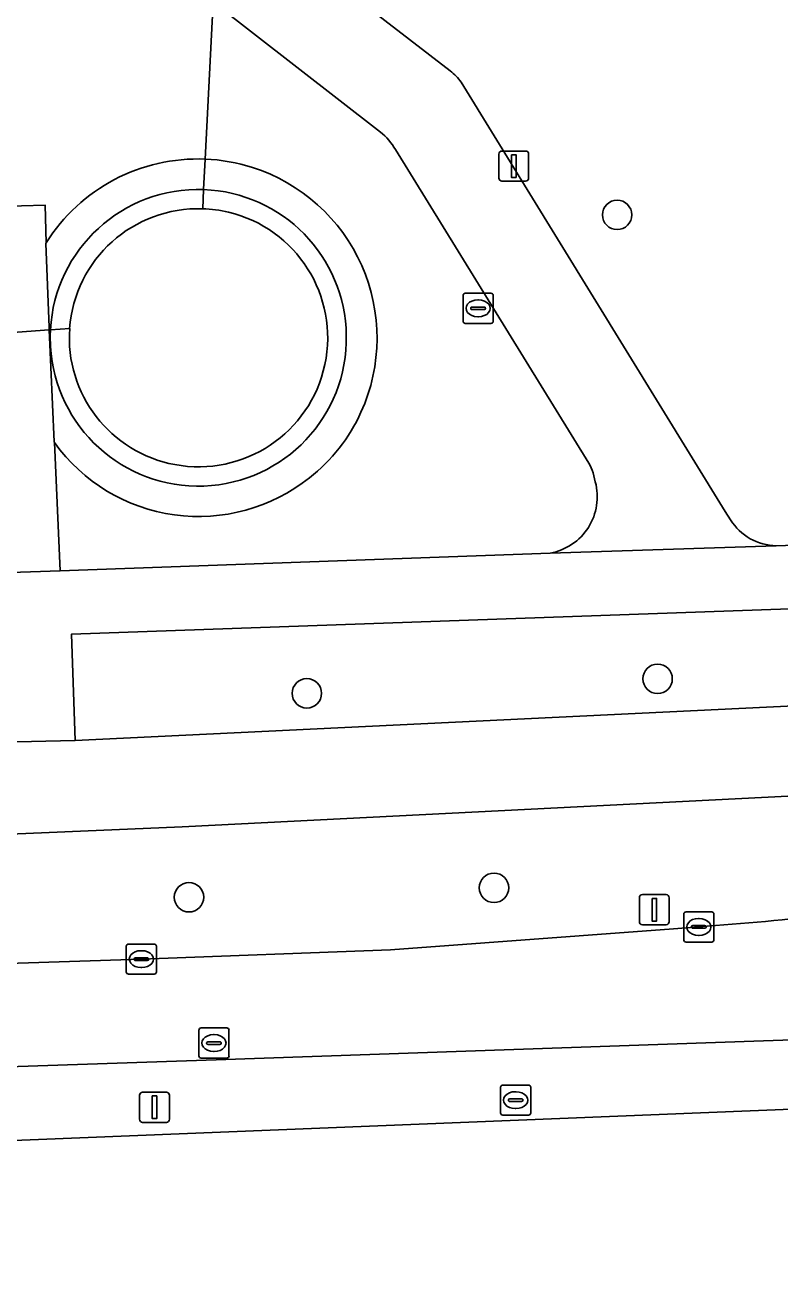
# Model space of a CAD drawing. Extents: x 160077 to 160948, y 386481 to 387498.
# Drawn here: x 160884.3 to 160909.33, y 386482.24 to 386524.19 of the extents above; entities that cross this region are included whole.
import ezdxf

# ---------------------------------------------------------------- set-up
doc = ezdxf.new("R2010")
doc.units = 0
for name, color, linetype in [('IMGEO_Berm_groen', 7, 'Continuous'), ('IMGEO_Boom', 7, 'Continuous'), ('IMGEO_Duiker', 7, 'Continuous'), ('IMGEO_Fietspad_gesloten', 7, 'Continuous'), ('IMGEO_Groenvoorziening', 7, 'Continuous'), ('IMGEO_Kolk', 7, 'Continuous'), ('IMGEO_Lichtmast', 7, 'Continuous'), ('IMGEO_Meer_plas_ven_vijver', 7, 'Continuous'), ('IMGEO_Muur', 7, 'Continuous'), ('IMGEO_Rijbaan_regionaal_gesloten', 7, 'Continuous'), ('IMGEO_Rioolput', 7, 'Continuous'), ('IMGEO_Voetpad_halfverhard', 7, 'Continuous'), ('IMGEO_Voetpad_open', 7, 'Continuous')]:
    doc.layers.add(name, color=color, linetype=linetype)

msp = doc.modelspace()

# ---------------------------------------------------------------- linework, layer by layer
at = {"layer": 'IMGEO_Berm_groen'}
for points in [[(160918.103, 386502.281), (160918.041, 386504.213), (160916.534, 386504.154), (160915.636, 386505.022), (160885.836, 386503.974), (160885.952, 386500.445), (160914.399, 386501.812)], [(160919.312, 386499.487), (160918.332, 386499.173), (160917.075, 386498.989), (160915.942, 386498.909), (160889.501, 386497.575), (160877.287, 386497.058), (160857.617, 386496.34), (160851.372, 386496.133), (160838.485, 386495.507), (160805.753, 386494.317), (160761.157, 386492.764), (160719.493, 386491.242), (160716.709, 386491.225), (160708.775, 386490.836)], [(160705.652, 386486.799), (160709.667, 386486.839), (160721.654, 386487.302), (160736.667, 386487.78), (160750.669, 386488.317), (160766.704, 386488.877), (160779.092, 386489.478), (160802.415, 386490.254), (160825.789, 386491.128), (160842.714, 386491.684), (160848.147, 386491.879), (160859.228, 386492.225), (160859.576, 386492.237), (160866.651, 386492.485), (160888.151, 386493.182), (160896.42, 386493.486), (160905.808, 386494.187), (160906.65, 386494.25), (160908.865, 386494.432)], [(160920.587, 386490.878), (160890.629, 386489.839), (160863.673, 386488.929), (160838.39, 386488.067), (160806.81, 386486.983), (160786.255, 386486.292), (160781.3, 386486.138)], [(160766.762, 386482.237), (160857.532, 386486.102), (160921.261, 386488.666), (160921.008, 386490.521)]]:
    msp.add_lwpolyline(points, dxfattribs=at)
msp.add_arc((160902.75, 386553.216), 59.102, 275.93914, 280.25553, dxfattribs=at)
at = {"layer": 'IMGEO_Boom'}
for centre in [(160903.937, 386517.893), (160905.28, 386502.489), (160893.643, 386502.008), (160899.852, 386495.548), (160889.73, 386495.236)]:
    msp.add_circle(centre, 0.489, dxfattribs=at)
at = {"layer": 'IMGEO_Duiker'}
for points in [[(160890.185, 386518.098), (160890.217, 386518.733), (160890.268, 386519.746), (160890.529, 386524.958), (160890.713, 386528.624), (160890.727, 386528.908), (160890.738, 386529.134), (160890.783, 386530.027), (160890.869, 386531.743), (160890.873, 386531.814)], [(160885.771, 386514.123), (160885.134, 386514.077), (160885.093, 386514.074), (160881.191, 386513.791), (160855.293, 386511.918), (160854.661, 386511.873)]]:
    msp.add_lwpolyline(points, dxfattribs=at)
at = {"layer": 'IMGEO_Fietspad_gesloten'}
for points in [[(160914.399, 386501.812), (160885.952, 386500.445), (160883.531, 386500.38), (160881.721, 386500.275), (160857.099, 386499.339), (160846.258, 386498.845), (160795.555, 386496.918), (160746.073, 386495.229), (160710.76, 386493.904), (160704.366, 386493.808)], [(160708.775, 386490.836), (160716.709, 386491.225), (160719.493, 386491.242), (160761.157, 386492.764), (160805.753, 386494.317), (160838.485, 386495.507), (160851.372, 386496.133), (160857.617, 386496.34), (160877.287, 386497.058), (160889.501, 386497.575), (160915.942, 386498.909), (160917.075, 386498.989), (160918.332, 386499.173), (160919.312, 386499.487), (160922.02, 386501.254), (160922.272, 386501.354), (160922.763, 386497.76)]]:
    msp.add_lwpolyline(points, dxfattribs=at)
at = {"layer": 'IMGEO_Groenvoorziening'}
for points in [[(160909.22, 386506.905), (160917.611, 386507.199), (160917.543, 386509.172), (160921.652, 386509.369), (160922.103, 386517.107), (160922.2, 386519.794), (160921.941, 386521.431), (160921.327, 386525.769), (160914.104, 386572.134)], [(160888.582, 386530.799), (160890.738, 386529.134), (160891.44, 386528.592), (160895.145, 386525.79), (160894.88, 386525.397), (160898.399, 386522.672)], [(160896.082, 386520.644), (160890.529, 386524.958), (160886.651, 386527.971)], [(160898.759, 386522.299), (160907.518, 386508.042), (160907.704, 386507.764)], [(160902.999, 386509.647), (160896.585, 386520.061)], [(160881.018, 386518.103), (160884.962, 386518.215), (160884.99, 386516.964)], [(160885.266, 386510.334), (160885.461, 386506.079), (160901.716, 386506.662)], [(160903.213, 386509.027), (160903.144, 386509.332)]]:
    msp.add_lwpolyline(points, dxfattribs=at)
for centre, radius, start, end in [((160897.512, 386521.456), 1.505, 34.0691, 53.8988), ((160894.706, 386518.949), 2.183, 30.63, 50.9438), ((160890.029, 386513.802), 5.949, 87.6946, 147.8923), ((160890.021, 386513.76), 5.991, 72.3483, 87.6399), ((160890.024, 386513.805), 5.947, 335.5341, 72.2377), ((160890.224, 386513.675), 5.711, 307.8442, 335.8901), ((160890.052, 386513.768), 5.89, 215.6575, 308.6116), ((160901.222, 386508.638), 2.044, 19.8508, 29.5841), ((160901.377, 386508.533), 1.902, 280.2787, 15.0552), ((160909.252, 386508.728), 1.823, 211.9191, 269.0072)]:
    msp.add_arc(centre, radius, start, end, dxfattribs=at)
at = {"layer": 'IMGEO_Kolk'}
for p, q in [((160906.224, 386494.75), (160907.076, 386494.75)), ((160906.149, 386493.824), (160906.149, 386494.676)), ((160906.637, 386494.53), (160906.662, 386494.53)), ((160907.15, 386494.676), (160907.15, 386493.824)), ((160906.408, 386494.244), (160906.408, 386494.256)), ((160906.846, 386494.207), (160906.448, 386494.207)), ((160906.451, 386494.293), (160906.849, 386494.293)), ((160906.66, 386493.97), (160906.635, 386493.97)), ((160906.892, 386494.256), (160906.892, 386494.244)), ((160887.65, 386492.756), (160887.65, 386493.608)), ((160887.725, 386493.682), (160888.577, 386493.682)), ((160888.651, 386493.608), (160888.651, 386492.756)), ((160907.076, 386493.75), (160906.224, 386493.75)), ((160887.909, 386493.176), (160887.909, 386493.188)), ((160888.347, 386493.139), (160887.949, 386493.139)), ((160887.952, 386493.225), (160888.35, 386493.225)), ((160888.138, 386493.462), (160888.163, 386493.462)), ((160888.393, 386493.188), (160888.393, 386493.176)), ((160888.577, 386492.682), (160887.725, 386492.682)), ((160888.161, 386492.902), (160888.136, 386492.902))]:
    msp.add_line(p, q, dxfattribs=at)
for points in [[(160906.224, 386494.75), (160907.076, 386494.75)], [(160906.149, 386493.824), (160906.149, 386494.676)], [(160907.15, 386494.676), (160907.15, 386493.824)], [(160887.65, 386492.756), (160887.65, 386493.608)], [(160887.725, 386493.682), (160888.577, 386493.682)], [(160888.651, 386493.608), (160888.651, 386492.756)], [(160907.076, 386493.75), (160906.224, 386493.75)], [(160888.577, 386492.682), (160887.725, 386492.682)]]:
    msp.add_lwpolyline(points, dxfattribs=at)
for centre, radius, start, end in [((160906.226, 386494.674), 0.0765, 91.552, 178.448), ((160906.226, 386494.674), 0.0765, 91.552, 178.448), ((160907.074, 386494.674), 0.0765, 1.552, 88.448), ((160907.074, 386494.674), 0.0765, 1.552, 88.448), ((160906.448, 386494.253), 0.0403, 85.8775, 175.7526), ((160906.445, 386494.243), 0.0366, 178.938, 274.7102), ((160906.849, 386494.25), 0.043, 264.8664, 352.4533), ((160906.853, 386494.255), 0.0386, 1.7309, 96.639), ((160887.727, 386493.606), 0.0765, 91.552, 178.448), ((160887.727, 386493.606), 0.0765, 91.552, 178.448), ((160888.575, 386493.606), 0.0765, 1.552, 88.448), ((160888.575, 386493.606), 0.0765, 1.552, 88.448), ((160906.226, 386493.826), 0.0765, 181.552, 268.448), ((160906.226, 386493.826), 0.0765, 181.552, 268.448), ((160907.074, 386493.826), 0.0765, 271.552, 358.448), ((160907.074, 386493.826), 0.0765, 271.552, 358.448), ((160887.949, 386493.185), 0.0403, 85.8775, 175.7526), ((160887.946, 386493.175), 0.0366, 178.938, 274.7102), ((160888.35, 386493.182), 0.043, 264.8664, 352.4533), ((160888.354, 386493.187), 0.0386, 1.7309, 96.639), ((160887.727, 386492.758), 0.0765, 181.552, 268.448), ((160887.727, 386492.758), 0.0765, 181.552, 268.448), ((160888.575, 386492.758), 0.0765, 271.552, 358.448), ((160888.575, 386492.758), 0.0765, 271.552, 358.448)]:
    msp.add_arc(centre, radius, start, end, dxfattribs=at)
for centre, major_axis, ratio, start_param, end_param in [((160906.636, 386494.25), (-0.387, 0.002), 0.722429, 4.712389, 7.853982), ((160906.661, 386494.25), (-0.39, 0.002), 0.717154, 1.570796, 4.712389), ((160888.137, 386493.182), (-0.387, 0.002), 0.722429, 4.712389, 7.853982), ((160888.162, 386493.182), (-0.39, 0.002), 0.717154, 1.570796, 4.712389)]:
    msp.add_ellipse(centre, major_axis=major_axis, ratio=ratio, start_param=start_param, end_param=end_param, dxfattribs=at)
at = {"layer": 'IMGEO_Lichtmast'}
for p, q in [((160900.012, 386519.114), (160900.012, 386519.914)), ((160900.012, 386519.914), (160900.012, 386519.114)), ((160900.112, 386520.014), (160900.902, 386520.014)), ((160900.902, 386520.014), (160900.112, 386520.014)), ((160901.002, 386519.914), (160901.002, 386519.114)), ((160901.002, 386519.114), (160901.002, 386519.914)), ((160900.902, 386519.014), (160900.112, 386519.014)), ((160900.112, 386519.014), (160900.902, 386519.014)), ((160904.675, 386494.422), (160904.675, 386495.222)), ((160904.675, 386495.222), (160904.675, 386494.422)), ((160904.775, 386495.322), (160905.565, 386495.322)), ((160905.565, 386495.322), (160904.775, 386495.322)), ((160905.665, 386495.222), (160905.665, 386494.422)), ((160905.665, 386494.422), (160905.665, 386495.222)), ((160905.565, 386494.322), (160904.775, 386494.322)), ((160904.775, 386494.322), (160905.565, 386494.322)), ((160888.092, 386487.862), (160888.092, 386488.662)), ((160888.092, 386488.662), (160888.092, 386487.862)), ((160888.192, 386488.762), (160888.982, 386488.762)), ((160888.982, 386488.762), (160888.192, 386488.762)), ((160889.082, 386488.662), (160889.082, 386487.862)), ((160889.082, 386487.862), (160889.082, 386488.662)), ((160888.982, 386487.762), (160888.192, 386487.762)), ((160888.192, 386487.762), (160888.982, 386487.762))]:
    msp.add_line(p, q, dxfattribs=at)
for points in [[(160900.432, 386519.889), (160900.582, 386519.889), (160900.582, 386519.139), (160900.432, 386519.139), (160900.432, 386519.889)], [(160905.095, 386495.197), (160905.245, 386495.197), (160905.245, 386494.447), (160905.095, 386494.447), (160905.095, 386495.197)], [(160888.512, 386488.637), (160888.662, 386488.637), (160888.662, 386487.887), (160888.512, 386487.887), (160888.512, 386488.637)]]:
    msp.add_lwpolyline(points, dxfattribs=at)
for centre, start, end in [((160900.112, 386519.914), 90, 180), ((160900.112, 386519.914), 90, 180), ((160900.902, 386519.914), 0, 90), ((160900.902, 386519.914), 360, 90), ((160900.112, 386519.114), 180, 270), ((160900.112, 386519.114), 180, 270), ((160900.902, 386519.114), 270, 0), ((160900.902, 386519.114), 270, 0), ((160904.775, 386495.222), 90, 180), ((160904.775, 386495.222), 90, 180), ((160905.565, 386495.222), 0, 90), ((160905.565, 386495.222), 360, 90), ((160904.775, 386494.422), 180, 270), ((160904.775, 386494.422), 180, 270), ((160905.565, 386494.422), 270, 0), ((160905.565, 386494.422), 270, 0), ((160888.192, 386488.662), 90, 180), ((160888.192, 386488.662), 90, 180), ((160888.982, 386488.662), 0, 90), ((160888.982, 386488.662), 360, 90), ((160888.192, 386487.862), 180, 270), ((160888.192, 386487.862), 180, 270), ((160888.982, 386487.862), 270, 0), ((160888.982, 386487.862), 270, 0)]:
    msp.add_arc(centre, 0.1, start, end, dxfattribs=at)
at = {"layer": 'IMGEO_Meer_plas_ven_vijver'}
for centre, radius, start, end in [((160890.042, 386513.818), 4.282, 88.0874, 175.9214), ((160890.046, 386513.815), 4.286, 259.416, 76.6186), ((160890.059, 386513.907), 4.193, 76.4975, 88.278), ((160890.045, 386513.814), 4.285, 175.8662, 259.435)]:
    msp.add_arc(centre, radius, start, end, dxfattribs=at)
at = {"layer": 'IMGEO_Muur'}
for centre, radius, start, end in [((160890.045, 386513.818), 4.918, 87.9952, 176.9838), ((160890.04, 386513.824), 4.912, 0.812, 87.9312), ((160890.042, 386513.818), 4.282, 88.0874, 175.9214), ((160890.046, 386513.815), 4.286, 259.416, 76.6186), ((160890.059, 386513.907), 4.193, 76.4975, 88.278), ((160890.227, 386513.828), 5.099, 177.2023, 183.4194), ((160890.045, 386513.814), 4.285, 175.8662, 259.435), ((160890.041, 386513.798), 4.911, 183.199, 1.1192)]:
    msp.add_arc(centre, radius, start, end, dxfattribs=at)
at = {"layer": 'IMGEO_Rijbaan_regionaal_gesloten'}
for points in [[(160781.3, 386486.138), (160786.255, 386486.292), (160806.81, 386486.983), (160838.39, 386488.067), (160863.673, 386488.929), (160890.629, 386489.839), (160920.587, 386490.878), (160919.435, 386496.503), (160917.986, 386496.09), (160915.803, 386495.564), (160913.822, 386495.161), (160913.547, 386495.109), (160913.272, 386495.059)], [(160908.865, 386494.432), (160906.65, 386494.25), (160905.808, 386494.187), (160896.42, 386493.486), (160888.151, 386493.182), (160866.651, 386492.485), (160859.576, 386492.237), (160859.228, 386492.225), (160848.147, 386491.879), (160842.714, 386491.684), (160825.789, 386491.128), (160802.415, 386490.254), (160779.092, 386489.478), (160766.704, 386488.877), (160750.669, 386488.317), (160736.667, 386487.78), (160721.654, 386487.302), (160709.667, 386486.839), (160705.652, 386486.799)]]:
    msp.add_lwpolyline(points, dxfattribs=at)
msp.add_arc((160902.75, 386553.216), 59.102, 275.93914, 280.25553, dxfattribs=at)
at = {"layer": 'IMGEO_Rioolput'}
for p, q in [((160898.825, 386514.365), (160898.825, 386515.217)), ((160898.9, 386515.291), (160899.752, 386515.291)), ((160899.313, 386515.071), (160899.338, 386515.071)), ((160899.826, 386515.217), (160899.826, 386514.365)), ((160899.084, 386514.785), (160899.084, 386514.797)), ((160899.522, 386514.748), (160899.124, 386514.748)), ((160899.127, 386514.834), (160899.525, 386514.834)), ((160899.336, 386514.511), (160899.311, 386514.511)), ((160899.568, 386514.797), (160899.568, 386514.785)), ((160899.752, 386514.291), (160898.9, 386514.291)), ((160890.057, 386489.969), (160890.057, 386490.821)), ((160890.132, 386490.895), (160890.984, 386490.895)), ((160890.545, 386490.675), (160890.57, 386490.675)), ((160891.058, 386490.821), (160891.058, 386489.969)), ((160890.316, 386490.389), (160890.316, 386490.401)), ((160890.754, 386490.352), (160890.356, 386490.352)), ((160890.359, 386490.438), (160890.757, 386490.438)), ((160890.8, 386490.401), (160890.8, 386490.389)), ((160890.984, 386489.895), (160890.132, 386489.895)), ((160890.568, 386490.115), (160890.543, 386490.115)), ((160900.07, 386488.074), (160900.07, 386488.926)), ((160900.145, 386489), (160900.997, 386489)), ((160901.071, 386488.926), (160901.071, 386488.074)), ((160900.329, 386488.494), (160900.329, 386488.506)), ((160900.767, 386488.457), (160900.369, 386488.457)), ((160900.372, 386488.543), (160900.77, 386488.543)), ((160900.558, 386488.78), (160900.583, 386488.78)), ((160900.813, 386488.506), (160900.813, 386488.494)), ((160900.581, 386488.22), (160900.556, 386488.22)), ((160900.997, 386488), (160900.145, 386488))]:
    msp.add_line(p, q, dxfattribs=at)
for points in [[(160898.825, 386514.365), (160898.825, 386515.217)], [(160898.9, 386515.291), (160899.752, 386515.291)], [(160899.826, 386515.217), (160899.826, 386514.365)], [(160899.752, 386514.291), (160898.9, 386514.291)], [(160890.057, 386489.969), (160890.057, 386490.821)], [(160890.132, 386490.895), (160890.984, 386490.895)], [(160891.058, 386490.821), (160891.058, 386489.969)], [(160890.984, 386489.895), (160890.132, 386489.895)], [(160900.07, 386488.074), (160900.07, 386488.926)], [(160900.145, 386489), (160900.997, 386489)], [(160901.071, 386488.926), (160901.071, 386488.074)], [(160900.997, 386488), (160900.145, 386488)]]:
    msp.add_lwpolyline(points, dxfattribs=at)
for centre, radius, start, end in [((160898.902, 386515.215), 0.0765, 91.552, 178.448), ((160898.902, 386515.215), 0.0765, 91.552, 178.448), ((160899.75, 386515.215), 0.0765, 1.552, 88.448), ((160899.75, 386515.215), 0.0765, 1.552, 88.448), ((160899.124, 386514.794), 0.0403, 85.8775, 175.7526), ((160899.121, 386514.784), 0.0366, 178.938, 274.7102), ((160899.525, 386514.791), 0.043, 264.8664, 352.4533), ((160899.529, 386514.796), 0.0386, 1.7309, 96.639), ((160898.902, 386514.367), 0.0765, 181.552, 268.448), ((160898.902, 386514.367), 0.0765, 181.552, 268.448), ((160899.75, 386514.367), 0.0765, 271.552, 358.448), ((160899.75, 386514.367), 0.0765, 271.552, 358.448), ((160890.134, 386490.819), 0.0765, 91.552, 178.448), ((160890.134, 386490.819), 0.0765, 91.552, 178.448), ((160890.982, 386490.819), 0.0765, 1.552, 88.448), ((160890.982, 386490.819), 0.0765, 1.552, 88.448), ((160890.356, 386490.398), 0.0403, 85.8775, 175.7526), ((160890.353, 386490.388), 0.0366, 178.938, 274.7102), ((160890.757, 386490.395), 0.043, 264.8664, 352.4533), ((160890.761, 386490.4), 0.0386, 1.7309, 96.639), ((160890.134, 386489.971), 0.0765, 181.552, 268.448), ((160890.134, 386489.971), 0.0765, 181.552, 268.448), ((160890.982, 386489.971), 0.0765, 271.552, 358.448), ((160890.982, 386489.971), 0.0765, 271.552, 358.448), ((160900.147, 386488.924), 0.0765, 91.552, 178.448), ((160900.147, 386488.924), 0.0765, 91.552, 178.448), ((160900.995, 386488.924), 0.0765, 1.552, 88.448), ((160900.995, 386488.924), 0.0765, 1.552, 88.448), ((160900.369, 386488.503), 0.0403, 85.8775, 175.7526), ((160900.366, 386488.493), 0.0366, 178.938, 274.7102), ((160900.77, 386488.5), 0.043, 264.8664, 352.4533), ((160900.774, 386488.505), 0.0386, 1.7309, 96.639), ((160900.147, 386488.076), 0.0765, 181.552, 268.448), ((160900.147, 386488.076), 0.0765, 181.552, 268.448), ((160900.995, 386488.076), 0.0765, 271.552, 358.448), ((160900.995, 386488.076), 0.0765, 271.552, 358.448)]:
    msp.add_arc(centre, radius, start, end, dxfattribs=at)
for centre, major_axis, ratio, start_param, end_param in [((160899.312, 386514.791), (-0.387, 0.002), 0.722429, 4.712389, 7.853982), ((160899.337, 386514.791), (-0.39, 0.002), 0.717154, 1.570796, 4.712389), ((160890.544, 386490.395), (-0.387, 0.002), 0.722429, 4.712389, 7.853982), ((160890.569, 386490.395), (-0.39, 0.002), 0.717154, 1.570796, 4.712389), ((160900.557, 386488.5), (-0.387, 0.002), 0.722429, 4.712389, 7.853982), ((160900.582, 386488.5), (-0.39, 0.002), 0.717154, 1.570796, 4.712389)]:
    msp.add_ellipse(centre, major_axis=major_axis, ratio=ratio, start_param=start_param, end_param=end_param, dxfattribs=at)
at = {"layer": 'IMGEO_Voetpad_halfverhard'}
msp.add_lwpolyline([(160885.093, 386514.074), (160885.089, 386514.162), (160884.978, 386516.944), (160884.99, 386516.964), (160884.962, 386518.215), (160881.018, 386518.103), (160881.191, 386513.791), (160881.506, 386505.937), (160885.461, 386506.079), (160885.266, 386510.334), (160885.252, 386510.353)], close=True, dxfattribs=at)
at = {"layer": 'IMGEO_Voetpad_open'}
for points in [[(160898.399, 386522.672), (160894.88, 386525.397), (160890.713, 386528.624), (160887.185, 386531.356)], [(160886.651, 386527.971), (160890.529, 386524.958), (160896.082, 386520.644)], [(160907.704, 386507.764), (160907.518, 386508.042), (160898.759, 386522.299)], [(160896.585, 386520.061), (160902.999, 386509.647)], [(160884.99, 386516.964), (160884.978, 386516.944), (160885.089, 386514.162), (160885.093, 386514.074), (160885.252, 386510.353), (160885.266, 386510.334)], [(160903.144, 386509.332), (160903.213, 386509.027)], [(160917.611, 386507.199), (160909.22, 386506.905), (160901.716, 386506.662), (160885.461, 386506.079), (160881.506, 386505.937), (160795.611, 386502.856), (160772.246, 386502.003), (160770.409, 386501.942), (160768.147, 386501.867), (160765.063, 386501.74), (160712.868, 386499.888), (160709.611, 386499.781)], [(160709.763, 386497.665), (160713.046, 386497.77), (160772.623, 386499.926), (160795.648, 386500.737), (160881.582, 386503.838), (160883.367, 386503.891), (160883.531, 386500.38), (160885.952, 386500.445), (160885.836, 386503.974), (160915.636, 386505.022), (160916.534, 386504.154), (160918.041, 386504.213), (160917.611, 386507.199)], [(160901.716, 386506.662), (160909.22, 386506.905)]]:
    msp.add_lwpolyline(points, dxfattribs=at)
for centre, radius, start, end in [((160897.512, 386521.456), 1.505, 34.0691, 53.8988), ((160894.706, 386518.949), 2.183, 30.63, 50.9438), ((160890.029, 386513.802), 5.949, 87.6946, 147.8923), ((160890.021, 386513.76), 5.991, 72.3483, 87.6399), ((160890.024, 386513.805), 5.947, 335.5341, 72.2377), ((160890.045, 386513.818), 4.918, 87.9952, 176.9838), ((160890.04, 386513.824), 4.912, 0.812, 87.9312), ((160890.227, 386513.828), 5.099, 177.2023, 183.4194), ((160890.041, 386513.798), 4.911, 183.199, 1.1192), ((160890.224, 386513.675), 5.711, 307.8442, 335.8901), ((160890.052, 386513.768), 5.89, 215.6575, 308.6116), ((160901.222, 386508.638), 2.044, 19.8508, 29.5841), ((160901.377, 386508.533), 1.902, 280.2787, 15.0552), ((160909.252, 386508.728), 1.823, 211.9191, 269.0072)]:
    msp.add_arc(centre, radius, start, end, dxfattribs=at)

doc.saveas('drawing.dxf')
